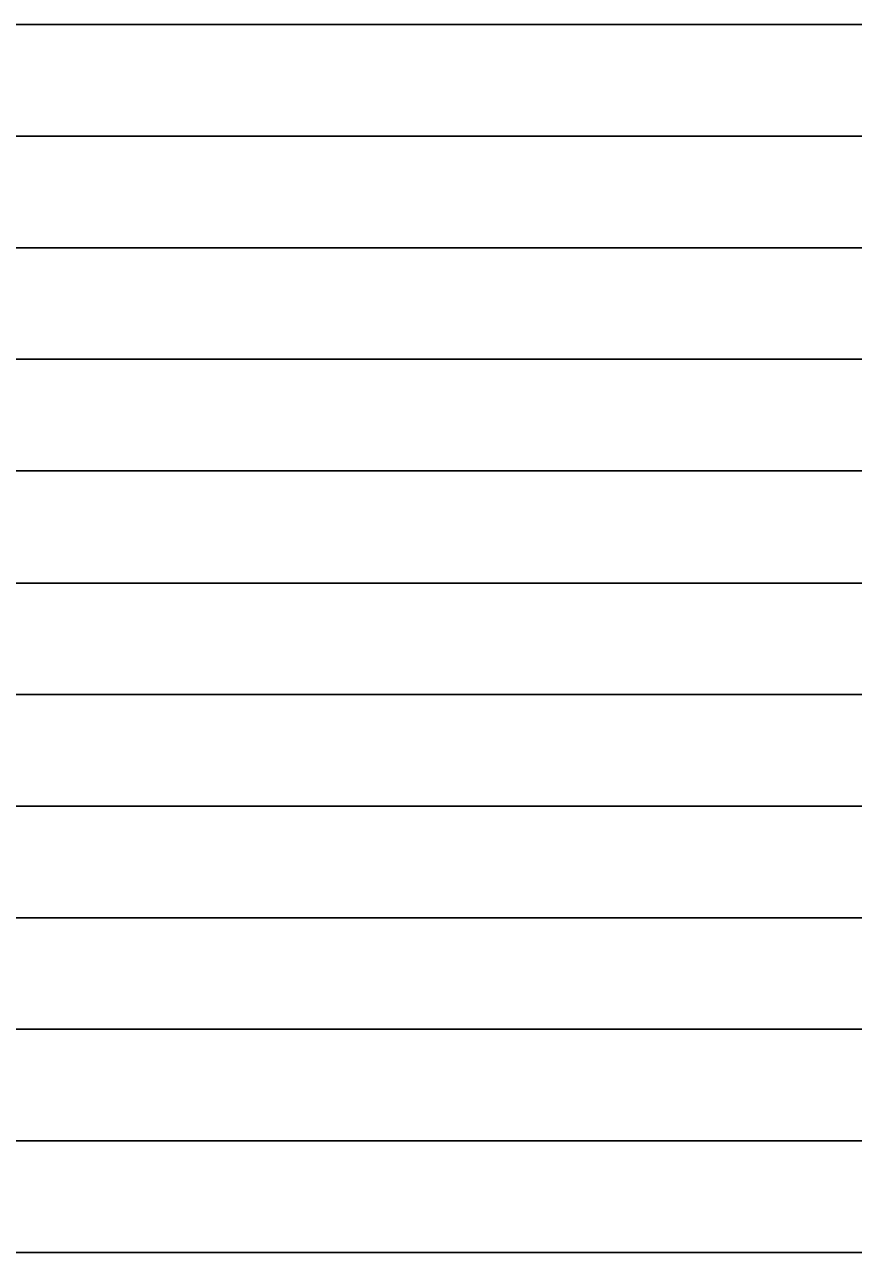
# Model space of a CAD drawing. Extents: x 1901 to 2519, y -3585 to -3154.
# Drawn here: x 1980.52 to 2006.66, y -3371.95 to -3333.22 of the extents above; entities that cross this region are included whole.
import ezdxf

# ---------------------------------------------------------------- set-up
doc = ezdxf.new("R2010")
doc.units = 0
doc.layers.add('rozvláknění', color=7, linetype='Continuous')

msp = doc.modelspace()

# ---------------------------------------------------------------- linework, layer by layer
at = {"layer": 'rozvláknění'}
for p, q in [((1933.193, -3333.223), (2025.898, -3333.225)), ((1933.193, -3336.741), (2025.898, -3336.743)), ((1933.193, -3340.259), (2025.898, -3340.261)), ((1933.193, -3343.777), (2025.898, -3343.779)), ((1933.193, -3347.296), (2025.898, -3347.298)), ((1933.193, -3350.835), (2025.898, -3350.837)), ((1933.193, -3354.354), (2025.898, -3354.356)), ((1933.193, -3357.872), (2025.898, -3357.874)), ((1933.193, -3361.39), (2025.898, -3361.392)), ((1933.193, -3364.908), (2025.898, -3364.91)), ((1933.193, -3368.426), (2025.898, -3368.428)), ((1933.193, -3371.945), (2025.898, -3371.947))]:
    msp.add_line(p, q, dxfattribs=at)

doc.saveas('drawing.dxf')
